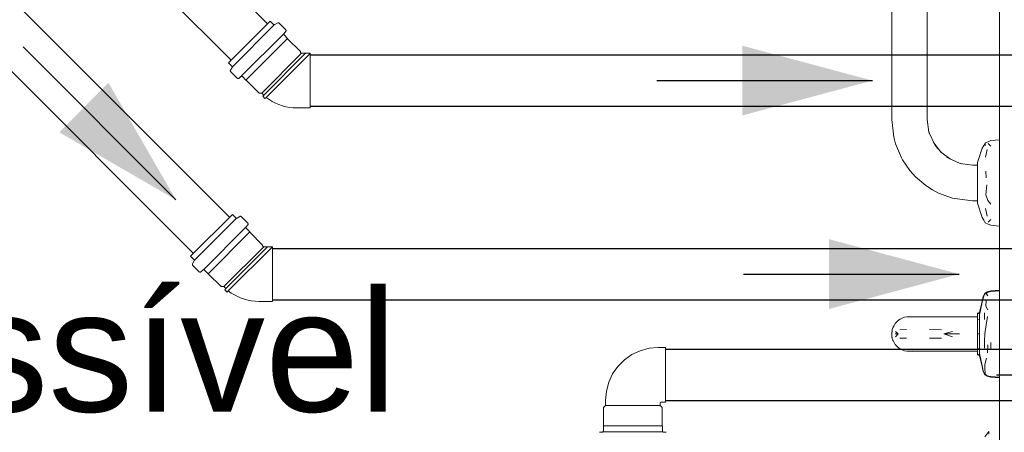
# Model space of a CAD drawing. Header units: millimetres. Extents: x 321 to 585, y -277 to 9.
# Tile 582 of 656: x 361.997 to 363.822, y -97.176 to -96.413. Entities that reach past the tile are written whole.
import ezdxf

# ---------------------------------------------------------------- set-up
doc = ezdxf.new("R2010")
doc.units = ezdxf.units.MM
doc.header["$MEASUREMENT"] = 0
doc.linetypes.add('NULL', pattern=[0])
for name, color, linetype, lineweight in [('Ambiente-Textos', 251, 'Continuous', 5), ('CV-Condutos', 1, 'Continuous', 25), ('CV-Sentido conduto', 9, 'Continuous', 30), ('IFC-Elemento construtivo genérico-Contorno', 253, 'Continuous', 5), ('IFC-Elemento terminal-Contorno', 253, 'Continuous', 5), ('IFC-Viga-Contorno', 66, 'Continuous', 5), ('Simbolos', 5, 'Continuous', 20), ('Simbolos_int', 2, 'Continuous', 15)]:
    doc.layers.add(name, color=color, linetype=linetype, lineweight=lineweight)
doc.styles.add('Arial', font='arial.ttf')

msp = doc.modelspace()

# ---------------------------------------------------------------- hatches: boundary and pattern name
at = {"layer": 'CV-Sentido conduto', "linetype": 'Continuous'}
for points in [[(363.578, -96.5254), (363.3365, -96.4607), (363.3365, -96.5901)], [(362.2867, -96.746), (362.1617, -96.5295), (362.0702, -96.621)], [(363.7389, -96.8836), (363.4974, -96.8189), (363.4974, -96.9483)]]:
    msp.add_hatch(color=7, dxfattribs=at).paths.add_polyline_path(points)

# ---------------------------------------------------------------- linework, layer by layer
at = {"layer": 'CV-Condutos'}
for p, q in [((362.183, -96.1467), (362.4566, -96.4202)), ((362.1158, -96.2139), (362.3894, -96.4874)), ((361.9289, -96.3211), (362.3863, -96.7785)), ((361.8618, -96.3883), (362.3191, -96.8456)), ((362.5357, -96.4779), (364.1214, -96.4779)), ((362.5357, -96.5729), (364.1214, -96.5729)), ((362.4655, -96.8361), (364.5135, -96.8361)), ((362.4655, -96.9311), (364.5135, -96.9311)), ((363.1945, -97.0227), (364.7426, -97.0227)), ((363.1945, -97.1177), (364.7426, -97.1177))]:
    msp.add_line(p, q, dxfattribs=at)
at = {"layer": 'CV-Sentido conduto'}
for points in [[(362.0038, -96.4632), (362.2867, -96.746)], [(363.178, -96.5254), (363.578, -96.5254)], [(363.3389, -96.8836), (363.7389, -96.8836)], [(363.8083, -97.0702), (364.2083, -97.0702)]]:
    msp.add_lwpolyline(points, dxfattribs=at)
at = {"layer": 'IFC-Elemento construtivo genérico-Contorno', "lineweight": 5}
for p in [(363.7866, -97.185), (363.7937, -97.1801)]:
    msp.add_line(p, (363.7937, -97.1748), dxfattribs=at)
at = {"layer": 'IFC-Elemento terminal-Contorno', "color": 7, "lineweight": 5}
for p, q in [((363.6137, -96.5977), (363.614, -96.1499)), ((363.6794, -96.1499), (363.6797, -96.5977)), ((363.6137, -96.5977), (363.6176, -96.6304)), ((363.6797, -96.5977), (363.6826, -96.6206)), ((363.6822, -96.618), (363.6846, -96.6251)), ((363.6176, -96.6304), (363.6208, -96.6422)), ((363.6826, -96.6206), (363.6941, -96.6458)), ((363.7925, -96.6385), (363.7977, -96.6362)), ((363.7977, -96.6362), (363.8137, -96.6348)), ((363.8137, -96.6402), (363.8137, -96.6348)), ((363.6208, -96.6422), (363.6317, -96.6684)), ((363.6908, -96.6386), (363.7033, -96.656)), ((363.6941, -96.6458), (363.7058, -96.6587)), ((363.7727, -96.6773), (363.7816, -96.6505)), ((363.7816, -96.6505), (363.7845, -96.6456)), ((363.7845, -96.6456), (363.7873, -96.6407)), ((363.787, -96.646), (363.7871, -96.6421)), ((363.7871, -96.6421), (363.7873, -96.6407)), ((363.7873, -96.6407), (363.7925, -96.6385)), ((363.7874, -96.6674), (363.7906, -96.6529)), ((363.7924, -96.6419), (363.7977, -96.6467)), ((363.8137, -96.6455), (363.8137, -96.6402)), ((363.8137, -96.6601), (363.8137, -96.6455)), ((363.6317, -96.6684), (363.6336, -96.6718)), ((363.6336, -96.6718), (363.6472, -96.6918)), ((363.7049, -96.6577), (363.7229, -96.6706)), ((363.7156, -96.6673), (363.7409, -96.6789)), ((363.8137, -96.6748), (363.8137, -96.6601)), ((363.6472, -96.6918), (363.6578, -96.7034)), ((363.7364, -96.6768), (363.7434, -96.6792)), ((363.7409, -96.6789), (363.7638, -96.6817)), ((363.7638, -96.6817), (363.7727, -96.6817)), ((363.7727, -96.68), (363.7727, -96.6773)), ((363.7727, -96.6827), (363.7727, -96.68)), ((363.7727, -96.6855), (363.7727, -96.6827)), ((363.7727, -96.6882), (363.7727, -96.6855)), ((363.7727, -96.6949), (363.7727, -96.6882)), ((363.8137, -96.6947), (363.8137, -96.6748)), ((363.6578, -96.7034), (363.6767, -96.7195)), ((363.7727, -96.7015), (363.7727, -96.6949)), ((363.7727, -96.7081), (363.7727, -96.7015)), ((363.7727, -96.7147), (363.7727, -96.7081)), ((363.7885, -96.6928), (363.7887, -96.7057)), ((363.8137, -96.7147), (363.8137, -96.6947)), ((363.6767, -96.7195), (363.6893, -96.7277)), ((363.6893, -96.7277), (363.7003, -96.7336)), ((363.7727, -96.7213), (363.7727, -96.7147)), ((363.7727, -96.728), (363.7727, -96.7213)), ((363.7727, -96.7346), (363.7727, -96.728)), ((363.7885, -96.7367), (363.7899, -96.7185)), ((363.8137, -96.7347), (363.8137, -96.7147)), ((363.7003, -96.7336), (363.7267, -96.7428)), ((363.7267, -96.7428), (363.731, -96.7438)), ((363.731, -96.7438), (363.7638, -96.7477)), ((363.7727, -96.7412), (363.7727, -96.7346)), ((363.7727, -96.744), (363.7727, -96.7412)), ((363.7727, -96.7467), (363.7727, -96.744)), ((363.7885, -96.7367), (363.7922, -96.7473)), ((363.8137, -96.7547), (363.8137, -96.7347)), ((363.7638, -96.7477), (363.7727, -96.7477)), ((363.7727, -96.7494), (363.7727, -96.7467)), ((363.7727, -96.7522), (363.7727, -96.7494)), ((363.7727, -96.7522), (363.7816, -96.7789)), ((363.7874, -96.7621), (363.7906, -96.7766)), ((363.7922, -96.7473), (363.7977, -96.754)), ((363.8137, -96.7693), (363.8137, -96.7547)), ((363.7816, -96.7789), (363.7845, -96.7838)), ((363.7924, -96.7876), (363.7977, -96.7827)), ((363.8137, -96.7839), (363.8137, -96.7693)), ((363.7845, -96.7838), (363.7873, -96.7887)), ((363.7871, -96.7873), (363.7873, -96.7887)), ((363.7873, -96.7887), (363.7925, -96.791)), ((363.7925, -96.791), (363.7977, -96.7932)), ((363.7977, -96.7932), (363.8137, -96.7946)), ((363.8137, -96.7875), (363.8137, -96.7839)), ((363.8137, -96.7946), (363.8137, -96.7875)), ((363.7813, -96.9343), (363.783, -96.925)), ((363.7813, -96.9354), (363.783, -96.926)), ((363.7813, -96.9354), (363.7838, -96.9262)), ((363.783, -96.925), (363.7855, -96.9205)), ((363.783, -96.926), (363.7855, -96.9215)), ((363.7838, -96.9262), (363.7855, -96.9215)), ((363.7844, -96.9236), (363.7855, -96.9205)), ((363.7855, -96.9205), (363.7872, -96.9191)), ((363.7855, -96.9215), (363.7872, -96.9201)), ((363.7872, -96.9191), (363.791, -96.9163)), ((363.7872, -96.9201), (363.791, -96.9174)), ((363.7892, -96.9207), (363.791, -96.9174)), ((363.7892, -96.9207), (363.7917, -96.9239)), ((363.79, -96.9181), (363.791, -96.9163)), ((363.791, -96.9163), (363.7977, -96.9148)), ((363.791, -96.9174), (363.7977, -96.9159)), ((363.7977, -96.9148), (363.8137, -96.9134)), ((363.7977, -96.9159), (363.8137, -96.9145)), ((363.8137, -96.9189), (363.8137, -96.9134)), ((363.8137, -96.9199), (363.8137, -96.9145)), ((363.8137, -96.9243), (363.8137, -96.9189)), ((363.8137, -96.9252), (363.8137, -96.9199)), ((363.8137, -96.9391), (363.8137, -96.9243)), ((363.8137, -96.9399), (363.8137, -96.9252)), ((363.7762, -96.9549), (363.7813, -96.9343)), ((363.7762, -96.9589), (363.7813, -96.9354)), ((363.7762, -96.956), (363.7813, -96.9354)), ((363.7794, -96.943), (363.7813, -96.9343)), ((363.7813, -96.9343), (363.7819, -96.9321)), ((363.788, -96.943), (363.7886, -96.9325)), ((363.788, -96.943), (363.7917, -96.9499)), ((363.8137, -96.954), (363.8137, -96.9391)), ((363.8137, -96.9545), (363.8137, -96.9399)), ((363.6297, -96.9668), (363.6334, -96.965)), ((363.6334, -96.965), (363.6374, -96.9636)), ((363.6374, -96.9636), (363.6415, -96.9628)), ((363.6415, -96.9628), (363.6457, -96.9625)), ((363.6457, -96.9625), (363.6538, -96.9627)), ((363.6538, -96.9627), (363.6608, -96.9625)), ((363.6608, -96.9625), (363.6749, -96.9625)), ((363.6749, -96.9625), (363.7056, -96.9627)), ((363.6831, -96.9626), (363.6881, -96.9625)), ((363.6881, -96.9625), (363.7094, -96.9625)), ((363.7056, -96.9627), (363.7396, -96.9627)), ((363.7094, -96.9625), (363.7324, -96.9627)), ((363.7324, -96.9627), (363.7662, -96.9625)), ((363.7396, -96.9627), (363.7707, -96.9625)), ((363.7662, -96.9625), (363.7707, -96.9625)), ((363.7707, -96.9625), (363.7727, -96.9625)), ((363.7727, -96.9559), (363.7762, -96.9549)), ((363.7727, -96.957), (363.7727, -96.9559)), ((363.7727, -96.957), (363.7762, -96.956)), ((363.7727, -96.9597), (363.7727, -96.957)), ((363.7727, -96.9625), (363.7727, -96.9597)), ((363.7727, -96.9652), (363.7727, -96.9625)), ((363.7727, -96.968), (363.7727, -96.9652)), ((363.7762, -96.956), (363.7762, -96.9549)), ((363.7762, -96.9589), (363.7762, -96.956)), ((363.7762, -96.9617), (363.7762, -96.9589)), ((363.7762, -96.9645), (363.7762, -96.9617)), ((363.7762, -96.9673), (363.7762, -96.9645)), ((363.7857, -96.9555), (363.7859, -96.9676)), ((363.7887, -96.9775), (363.7915, -96.9619)), ((363.8137, -96.9679), (363.8137, -96.954)), ((363.8137, -96.9681), (363.8137, -96.9545)), ((363.6148, -96.9862), (363.6157, -96.9834)), ((363.6157, -96.9834), (363.618, -96.9785)), ((363.6157, -96.9834), (363.6161, -96.9823)), ((363.6159, -96.9828), (363.6161, -96.9823)), ((363.6159, -96.983), (363.6159, -96.9828)), ((363.6161, -96.9823), (363.6166, -96.9815)), ((363.6164, -96.9819), (363.618, -96.9785)), ((363.618, -96.9785), (363.6203, -96.975)), ((363.6203, -96.975), (363.6231, -96.9719)), ((363.6231, -96.9719), (363.6262, -96.9691)), ((363.6262, -96.9691), (363.6297, -96.9668)), ((363.7727, -96.968), (363.7762, -96.9673)), ((363.7727, -96.9746), (363.7727, -96.968)), ((363.7727, -96.9812), (363.7727, -96.9746)), ((363.7727, -96.9861), (363.7727, -96.9812)), ((363.7762, -96.9741), (363.7762, -96.9673)), ((363.7762, -96.9809), (363.7762, -96.9741)), ((363.7762, -96.9877), (363.7762, -96.9809)), ((363.7861, -96.9945), (363.7887, -96.9775)), ((363.8137, -96.9945), (363.8137, -96.9679)), ((363.8137, -96.9945), (363.8137, -96.9681)), ((363.6137, -96.9945), (363.6148, -96.9862)), ((363.6137, -96.9945), (363.6143, -96.9884)), ((363.6137, -96.9945), (363.6143, -96.9886)), ((363.6137, -96.9945), (363.6142, -97.0004)), ((363.6142, -97.0004), (363.6143, -97.0008)), ((363.6142, -97.0004), (363.6148, -97.0028)), ((363.6143, -96.9884), (363.6148, -96.9862)), ((363.6143, -96.9886), (363.6143, -96.9884)), ((363.6143, -97.0008), (363.6148, -97.0028)), ((363.6199, -96.9945), (363.6256, -96.9945)), ((363.6205, -96.9896), (363.6256, -96.9945)), ((363.6205, -96.9995), (363.6256, -96.9945)), ((363.6288, -96.9867), (363.6413, -96.9865)), ((363.6835, -96.9865), (363.7059, -96.9867)), ((363.7106, -96.9945), (363.7262, -96.9896)), ((363.7106, -96.9945), (363.7262, -96.9995)), ((363.7106, -96.9945), (363.7396, -96.9945)), ((363.7727, -96.9945), (363.7727, -96.9861)), ((363.7727, -96.9945), (363.7762, -96.9945)), ((363.7727, -97.0012), (363.7727, -96.9945)), ((363.7727, -97.0078), (363.7727, -97.0012)), ((363.7762, -96.9891), (363.7762, -96.9877)), ((363.7762, -96.9945), (363.7762, -96.9891)), ((363.7762, -97.0013), (363.7762, -96.9945)), ((363.7762, -97.0032), (363.7762, -97.0013)), ((363.786, -97.0078), (363.7861, -96.9945)), ((363.8137, -97.0145), (363.8137, -96.9945)), ((363.8137, -97.0148), (363.8137, -96.9945)), ((363.6148, -97.0028), (363.6159, -97.0061)), ((363.6148, -97.0028), (363.6158, -97.0059)), ((363.6158, -97.0059), (363.6158, -97.006)), ((363.6159, -97.0061), (363.618, -97.0105)), ((363.6159, -97.0061), (363.6161, -97.0068)), ((363.6161, -97.0068), (363.6164, -97.0073)), ((363.618, -97.0105), (363.6203, -97.014)), ((363.6203, -97.014), (363.6231, -97.0172)), ((363.6231, -97.0172), (363.6262, -97.0199)), ((363.6262, -97.0199), (363.6297, -97.0222)), ((363.6288, -97.0024), (363.6413, -97.0025)), ((363.6835, -97.0025), (363.7059, -97.0024)), ((363.7727, -97.0144), (363.7727, -97.0078)), ((363.7727, -97.0211), (363.7727, -97.0144)), ((363.7762, -97.0081), (363.7762, -97.0032)), ((363.7762, -97.0217), (363.7762, -97.0081)), ((363.7762, -97.0119), (363.7762, -97.0081)), ((363.7762, -97.0149), (363.7762, -97.0119)), ((363.786, -97.0207), (363.786, -97.0078)), ((363.7913, -97.0293), (363.7917, -97.0147)), ((363.7977, -97.0205), (363.7977, -97.0102)), ((363.7977, -97.022), (363.7977, -97.0102)), ((363.8137, -97.0345), (363.8137, -97.0145)), ((363.8137, -97.0351), (363.8137, -97.0148)), ((363.6297, -97.0222), (363.6334, -97.0241)), ((363.6334, -97.0241), (363.6374, -97.0254)), ((363.6374, -97.0254), (363.6415, -97.0263)), ((363.6415, -97.0263), (363.6457, -97.0265)), ((363.6457, -97.0265), (363.6529, -97.0264)), ((363.6457, -97.0265), (363.6536, -97.0264)), ((363.6523, -97.026), (363.6659, -97.0264)), ((363.6529, -97.0264), (363.6675, -97.0264)), ((363.6536, -97.0264), (363.6603, -97.0265)), ((363.6603, -97.0265), (363.6738, -97.0265)), ((363.6659, -97.0264), (363.6675, -97.0264)), ((363.6675, -97.0264), (363.6899, -97.0265)), ((363.6738, -97.0265), (363.6826, -97.0265)), ((363.6899, -97.0265), (363.712, -97.0265)), ((363.712, -97.0265), (363.7358, -97.0264)), ((363.7358, -97.0264), (363.7707, -97.0265)), ((363.7474, -97.0264), (363.7662, -97.0265)), ((363.7662, -97.0265), (363.7727, -97.0265)), ((363.7707, -97.0265), (363.7727, -97.0265)), ((363.7727, -97.0211), (363.7762, -97.0217)), ((363.7727, -97.0238), (363.7727, -97.0211)), ((363.7727, -97.0266), (363.7727, -97.0238)), ((363.7727, -97.0293), (363.7727, -97.0266)), ((363.7727, -97.0321), (363.7727, -97.0293)), ((363.7727, -97.0321), (363.7762, -97.033)), ((363.7727, -97.0332), (363.7727, -97.0321)), ((363.7727, -97.0332), (363.7762, -97.0341)), ((363.7762, -97.0246), (363.7762, -97.0217)), ((363.7762, -97.0274), (363.7762, -97.0246)), ((363.7762, -97.0302), (363.7762, -97.0274)), ((363.7762, -97.033), (363.7762, -97.0302)), ((363.7762, -97.0302), (363.7813, -97.0537)), ((363.7762, -97.0341), (363.7762, -97.033)), ((363.7762, -97.033), (363.7813, -97.0537)), ((363.7762, -97.0341), (363.7813, -97.0547)), ((363.8137, -97.0492), (363.8137, -97.0345)), ((363.8137, -97.0499), (363.8137, -97.0351)), ((363.7794, -97.0461), (363.7813, -97.0547)), ((363.7813, -97.0537), (363.783, -97.063)), ((363.7813, -97.0547), (363.783, -97.0641)), ((363.7863, -97.0513), (363.7897, -97.0394)), ((363.7863, -97.0513), (363.7863, -97.0596)), ((363.8137, -97.0638), (363.8137, -97.0492)), ((363.8137, -97.0648), (363.8137, -97.0499)), ((363.783, -97.063), (363.7855, -97.0675)), ((363.783, -97.0641), (363.7855, -97.0686)), ((363.7855, -97.0675), (363.7872, -97.0689)), ((363.7855, -97.0686), (363.7872, -97.07)), ((363.7863, -97.0596), (363.7873, -97.0661)), ((363.7872, -97.0689), (363.7873, -97.0661)), ((363.7872, -97.07), (363.7872, -97.0689)), ((363.7872, -97.0689), (363.791, -97.0717)), ((363.7872, -97.07), (363.791, -97.0728)), ((363.791, -97.0717), (363.7977, -97.0731)), ((363.791, -97.0728), (363.7977, -97.0742)), ((363.7977, -97.0731), (363.8137, -97.0745)), ((363.7977, -97.0742), (363.8137, -97.0756)), ((363.8137, -97.0692), (363.8137, -97.0638)), ((363.8137, -97.0702), (363.8137, -97.0648)), ((363.8137, -97.0745), (363.8137, -97.0692)), ((363.8137, -97.0756), (363.8137, -97.0702))]:
    msp.add_line(p, q, dxfattribs=at)
at = {"layer": 'IFC-Viga-Contorno', "color": 7, "lineweight": 5}
msp.add_line((363.8137, -100.87), (363.8137, -93.9026), dxfattribs=at)
at = {"layer": 'Simbolos'}
for p, q in [((362.3843, -96.4925), (362.4617, -96.4152)), ((362.4617, -96.4152), (362.4678, -96.4213)), ((362.4756, -96.4185), (362.4702, -96.4216)), ((362.478, -96.4189), (362.4904, -96.4313)), ((362.4905, -96.434), (362.4871, -96.438)), ((362.4872, -96.4407), (362.4938, -96.4473)), ((362.4938, -96.4473), (362.4938, -96.4479)), ((362.4938, -96.4479), (362.5176, -96.4716)), ((362.5176, -96.4716), (362.5176, -96.4727)), ((362.5196, -96.4747), (362.5357, -96.4747)), ((362.3843, -96.4925), (362.3905, -96.4987)), ((362.3877, -96.5064), (362.3908, -96.5011)), ((362.388, -96.5088), (362.4004, -96.5212)), ((362.4031, -96.5213), (362.4072, -96.5179)), ((362.4099, -96.5181), (362.4165, -96.5247)), ((362.4165, -96.5247), (362.417, -96.5247)), ((362.417, -96.5247), (362.4408, -96.5484)), ((362.4408, -96.5484), (362.4459, -96.5484)), ((362.4459, -96.5484), (362.4496, -96.5521)), ((362.4496, -96.5521), (362.4476, -96.5544)), ((362.4476, -96.5544), (362.4518, -96.5586)), ((362.4541, -96.5566), (362.4518, -96.5586)), ((362.5108, -96.5761), (362.5357, -96.5761)), ((362.314, -96.8507), (362.3914, -96.7734)), ((362.3914, -96.7734), (362.3975, -96.7795)), ((362.4053, -96.7768), (362.4, -96.7799)), ((362.4077, -96.7771), (362.4201, -96.7895)), ((362.4202, -96.7922), (362.4168, -96.7962)), ((362.4169, -96.7989), (362.4236, -96.8056)), ((362.4236, -96.8056), (362.4236, -96.8061)), ((362.4236, -96.8061), (362.4473, -96.8299)), ((362.4473, -96.8299), (362.4473, -96.8309)), ((362.4493, -96.8329), (362.4655, -96.8329)), ((362.314, -96.8507), (362.3202, -96.8569)), ((362.3174, -96.8646), (362.3205, -96.8593)), ((362.3177, -96.867), (362.3301, -96.8794)), ((362.3328, -96.8796), (362.3369, -96.8762)), ((362.3396, -96.8763), (362.3462, -96.8829)), ((362.3462, -96.8829), (362.3468, -96.8829)), ((362.3468, -96.8829), (362.3705, -96.9067)), ((362.3705, -96.9067), (362.3756, -96.9067)), ((362.3756, -96.9067), (362.3793, -96.9103)), ((362.3793, -96.9103), (362.3774, -96.9126)), ((362.3774, -96.9126), (362.3815, -96.9168)), ((362.3838, -96.9149), (362.3815, -96.9168)), ((362.4405, -96.9343), (362.4655, -96.9343)), ((363.181, -97.0195), (363.1945, -97.0195)), ((363.0796, -97.1307), (363.0832, -97.1271)), ((363.0832, -97.1271), (363.0832, -97.1173)), ((363.1846, -97.1271), (363.1846, -97.1229)), ((363.1882, -97.1307), (363.1846, -97.1271)), ((363.1866, -97.1209), (363.1945, -97.1209)), ((363.0796, -97.1643), (363.0796, -97.1307)), ((363.1882, -97.1643), (363.1882, -97.1307)), ((363.0792, -97.1647), (363.0796, -97.1643)), ((363.0792, -97.174), (363.0792, -97.1647)), ((363.1886, -97.1647), (363.1882, -97.1643)), ((363.1886, -97.174), (363.1886, -97.1647)), ((363.0721, -97.1765), (363.0774, -97.176)), ((363.1957, -97.1765), (363.1904, -97.176))]:
    msp.add_line(p, q, dxfattribs=at)
for points in [[(362.4678, -96.4213), (362.468, -96.4215), (362.4683, -96.4216), (362.4685, -96.4218), (362.4688, -96.4218), (362.4691, -96.4219), (362.4694, -96.4219), (362.4697, -96.4218), (362.47, -96.4217), (362.4702, -96.4216)], [(362.478, -96.4189), (362.4778, -96.4187), (362.4775, -96.4185), (362.4772, -96.4184), (362.477, -96.4183), (362.4767, -96.4183), (362.4764, -96.4183), (362.4761, -96.4183), (362.4758, -96.4184), (362.4756, -96.4186)], [(362.4905, -96.434), (362.4907, -96.4337), (362.4908, -96.4334), (362.4909, -96.4331), (362.4909, -96.4328), (362.4909, -96.4324), (362.4909, -96.4321), (362.4907, -96.4318), (362.4906, -96.4315), (362.4904, -96.4313)], [(362.4871, -96.438), (362.4869, -96.4383), (362.4868, -96.4386), (362.4867, -96.4389), (362.4866, -96.4392), (362.4867, -96.4395), (362.4867, -96.4399), (362.4868, -96.4402), (362.487, -96.4405), (362.4872, -96.4407)], [(362.5176, -96.4727), (362.5176, -96.4729), (362.5176, -96.473), (362.5177, -96.4732), (362.5177, -96.4734), (362.5178, -96.4735), (362.5179, -96.4737), (362.518, -96.4738), (362.5181, -96.474), (362.5182, -96.4741), (362.5183, -96.4742), (362.5184, -96.4743), (362.5186, -96.4744), (362.5187, -96.4745), (362.5189, -96.4746), (362.5191, -96.4746), (362.5192, -96.4747), (362.5194, -96.4747), (362.5196, -96.4747)], [(362.3877, -96.5064), (362.3876, -96.5067), (362.3875, -96.5069), (362.3875, -96.5072), (362.3874, -96.5075), (362.3875, -96.5078), (362.3876, -96.5081), (362.3877, -96.5083), (362.3878, -96.5086), (362.388, -96.5088)], [(362.3908, -96.5011), (362.3909, -96.5008), (362.391, -96.5005), (362.391, -96.5002), (362.391, -96.5), (362.391, -96.4997), (362.3909, -96.4994), (362.3908, -96.4991), (362.3907, -96.4989), (362.3905, -96.4987)], [(362.4004, -96.5212), (362.4007, -96.5214), (362.401, -96.5216), (362.4013, -96.5217), (362.4016, -96.5218), (362.4019, -96.5218), (362.4022, -96.5217), (362.4026, -96.5217), (362.4028, -96.5215), (362.4031, -96.5213)], [(362.4099, -96.5181), (362.4096, -96.5178), (362.4093, -96.5177), (362.409, -96.5176), (362.4087, -96.5175), (362.4084, -96.5175), (362.408, -96.5175), (362.4077, -96.5176), (362.4074, -96.5178), (362.4072, -96.5179)], [(362.4541, -96.5566), (362.4596, -96.5606), (362.4654, -96.5641), (362.4715, -96.5672), (362.4777, -96.5698), (362.4841, -96.572), (362.4907, -96.5738), (362.4973, -96.575), (362.5041, -96.5758), (362.5108, -96.5761)], [(362.3975, -96.7795), (362.3978, -96.7797), (362.398, -96.7799), (362.3983, -96.78), (362.3985, -96.7801), (362.3988, -96.7801), (362.3991, -96.7801), (362.3994, -96.7801), (362.3997, -96.78), (362.4, -96.7798)], [(362.4077, -96.7771), (362.4075, -96.7769), (362.4072, -96.7768), (362.407, -96.7766), (362.4067, -96.7766), (362.4064, -96.7765), (362.4061, -96.7765), (362.4058, -96.7766), (362.4055, -96.7767), (362.4053, -96.7768)], [(362.4168, -96.7962), (362.4166, -96.7965), (362.4165, -96.7968), (362.4164, -96.7971), (362.4164, -96.7974), (362.4164, -96.7978), (362.4164, -96.7981), (362.4166, -96.7984), (362.4167, -96.7987), (362.4169, -96.7989)], [(362.4202, -96.7922), (362.4204, -96.7919), (362.4205, -96.7916), (362.4206, -96.7913), (362.4207, -96.791), (362.4207, -96.7906), (362.4206, -96.7903), (362.4205, -96.79), (362.4203, -96.7897), (362.4201, -96.7895)], [(362.4473, -96.8309), (362.4473, -96.8313), (362.4474, -96.8316), (362.4476, -96.8319), (362.4478, -96.8322), (362.448, -96.8324), (362.4483, -96.8326), (362.4486, -96.8328), (362.449, -96.8329), (362.4493, -96.8329)], [(362.3174, -96.8646), (362.3173, -96.8649), (362.3172, -96.8652), (362.3172, -96.8655), (362.3172, -96.8657), (362.3172, -96.866), (362.3173, -96.8663), (362.3174, -96.8666), (362.3176, -96.8668), (362.3177, -96.867)], [(362.3205, -96.8593), (362.3206, -96.859), (362.3207, -96.8588), (362.3208, -96.8585), (362.3208, -96.8582), (362.3207, -96.8579), (362.3206, -96.8576), (362.3205, -96.8574), (362.3204, -96.8571), (362.3202, -96.8569)], [(362.3301, -96.8794), (362.3304, -96.8796), (362.3307, -96.8798), (362.331, -96.8799), (362.3313, -96.88), (362.3316, -96.88), (362.332, -96.88), (362.3323, -96.8799), (362.3326, -96.8797), (362.3328, -96.8795)], [(362.3396, -96.8763), (362.3393, -96.8761), (362.3391, -96.8759), (362.3387, -96.8758), (362.3384, -96.8757), (362.3381, -96.8757), (362.3378, -96.8757), (362.3374, -96.8758), (362.3372, -96.876), (362.3369, -96.8762)], [(362.3838, -96.9149), (362.3893, -96.9188), (362.3951, -96.9223), (362.4012, -96.9254), (362.4074, -96.9281), (362.4138, -96.9303), (362.4204, -96.932), (362.4271, -96.9333), (362.4338, -96.934), (362.4406, -96.9343)], [(363.181, -97.0195), (363.164, -97.0209), (363.1476, -97.0254), (363.1321, -97.0326), (363.1182, -97.0423), (363.1061, -97.0544), (363.0963, -97.0684), (363.0891, -97.0838), (363.0847, -97.1003), (363.0832, -97.1173)], [(363.1866, -97.1209), (363.1863, -97.1209), (363.1859, -97.121), (363.1856, -97.1211), (363.1853, -97.1213), (363.1851, -97.1216), (363.1849, -97.1219), (363.1847, -97.1222), (363.1847, -97.1225), (363.1846, -97.1229)], [(363.0774, -97.176), (363.0777, -97.176), (363.078, -97.1758), (363.0783, -97.1757), (363.0786, -97.1755), (363.0788, -97.1752), (363.079, -97.175), (363.0791, -97.1747), (363.0792, -97.1743), (363.0792, -97.174)], [(363.1886, -97.174), (363.1887, -97.1743), (363.1887, -97.1747), (363.1889, -97.175), (363.189, -97.1752), (363.1893, -97.1755), (363.1895, -97.1757), (363.1898, -97.1758), (363.1901, -97.176), (363.1905, -97.176)]]:
    msp.add_lwpolyline(points, dxfattribs=at)
at = {"layer": 'Simbolos_int'}
for p, q in [((362.3916, -96.4997), (362.4689, -96.4224)), ((362.4086, -96.5168), (362.4859, -96.4394)), ((362.4165, -96.5247), (362.4938, -96.4473)), ((362.4459, -96.5484), (362.5197, -96.4747)), ((362.4496, -96.5521), (362.527, -96.4747)), ((362.4541, -96.5566), (362.5358, -96.475)), ((362.5357, -96.4747), (362.5357, -96.5761)), ((362.3213, -96.858), (362.3986, -96.7806)), ((362.3383, -96.875), (362.4156, -96.7976)), ((362.3462, -96.8829), (362.4236, -96.8056)), ((362.3756, -96.9067), (362.4494, -96.8329)), ((362.3793, -96.9103), (362.4567, -96.8329)), ((362.3838, -96.9149), (362.4655, -96.8332)), ((362.4655, -96.8329), (362.4655, -96.9343)), ((363.1945, -97.1209), (363.1945, -97.0195)), ((363.0832, -97.1271), (363.1846, -97.1271)), ((363.0792, -97.1647), (363.1886, -97.1647)), ((363.0792, -97.1759), (363.1886, -97.1759))]:
    msp.add_line(p, q, dxfattribs=at)

# ---------------------------------------------------------------- texts
at = {"layer": 'Ambiente-Textos', "color": 7, "linetype": 'NULL', "lineweight": 5, "insert": (361.6137, -97.1415), "char_height": 0.225, "width": 4.392279, "attachment_point": 8, "line_spacing_factor": 0.9, "style": 'Arial'}
msp.add_mtext('BWC Acessível', dxfattribs=at)

doc.saveas('drawing.dxf')
